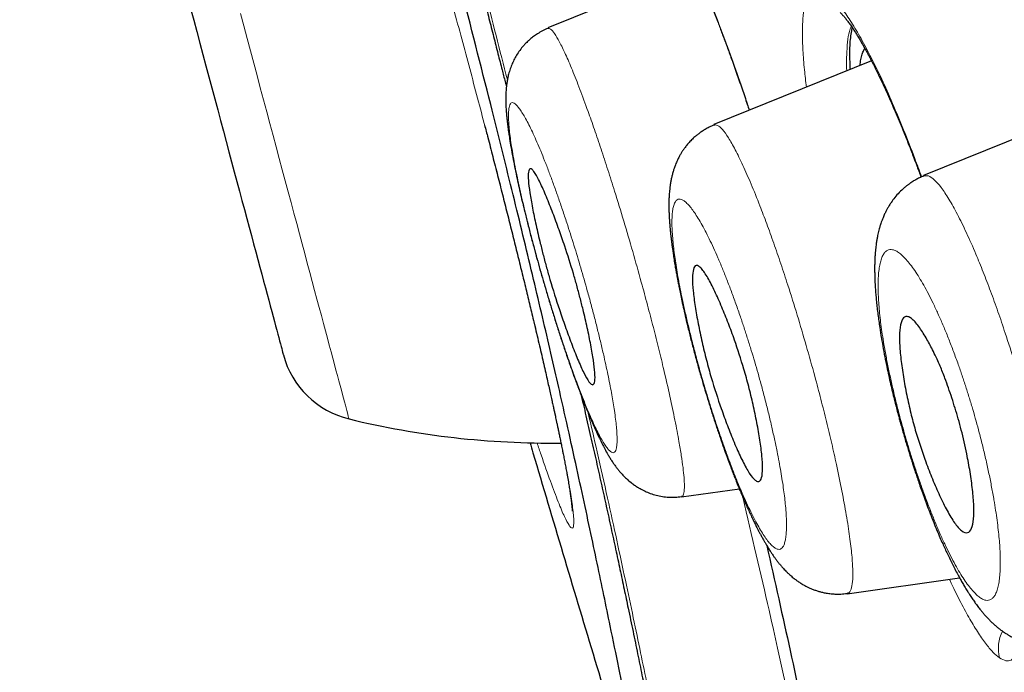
# Model space of a CAD drawing. Header units: millimetres. Extents: x 8 to 428, y 12 to 633.
# Tile 573 of 656: x 34.89 to 42.78, y 552.57 to 557.79. Entities that reach past the tile are written whole.
import ezdxf

# ---------------------------------------------------------------- set-up
doc = ezdxf.new("R2010")
doc.units = ezdxf.units.MM

msp = doc.modelspace()

# ---------------------------------------------------------------- linework, layer by layer
at = {"color": 7, "linetype": 'Continuous', "lineweight": 30}
for p, q in [((40.303, 558.208), (39.1193, 557.7297)), ((41.7129, 557.4658), (40.4493, 556.9553)), ((43.4841, 557.0942), (42.1301, 556.5471)), ((40.1912, 553.9714), (40.6543, 554.0365)), ((41.5194, 553.1961), (42.4196, 553.3227))]:
    msp.add_line(p, q, dxfattribs=at)
at = {"color": 7, "linetype": 'Continuous', "lineweight": 30, "flags": 128}
msp.add_lwpolyline([(36.2576, 557.8834), (36.2823, 557.791), (36.307, 557.6991), (36.3315, 557.6076), (36.3558, 557.5167), (36.38, 557.4264), (36.404, 557.3369), (36.4278, 557.2482), (36.4513, 557.1604), (36.4746, 557.0735), (36.4976, 556.9877), (36.5203, 556.9029), (36.5427, 556.8194), (36.5647, 556.7371), (36.5864, 556.6562), (36.6077, 556.5767), (36.6287, 556.4986), (36.6492, 556.4221), (36.6692, 556.3472), (36.6889, 556.2739), (36.708, 556.2025), (36.7267, 556.1328), (36.7449, 556.0649), (36.7625, 555.999), (36.7797, 555.9351), (36.7962, 555.8732), (36.8123, 555.8135), (36.8277, 555.7558), (36.8426, 555.7004), (36.8568, 555.6472), (36.8705, 555.5963), (36.8835, 555.5477), (36.8959, 555.5015), (36.9076, 555.4577), (36.9187, 555.4164), (36.9291, 555.3776), (36.9388, 555.3412), (36.9478, 555.3075), (36.9562, 555.2764), (36.9638, 555.2478), (36.9708, 555.2219), (36.977, 555.1987), (36.9825, 555.1781), (36.9873, 555.1603), (36.9913, 555.1452), (36.9947, 555.1328), (36.9972, 555.1231), (36.9991, 555.1162), (37.0002, 555.1121), (37.0006, 555.1107)], dxfattribs=at)
msp.add_lwpolyline([(36.2576, 557.8834), (36.2823, 557.791), (36.307, 557.6991), (36.3315, 557.6076), (36.3558, 557.5167), (36.38, 557.4264), (36.404, 557.3369), (36.4278, 557.2482), (36.4513, 557.1604), (36.4746, 557.0735), (36.4976, 556.9877), (36.5203, 556.9029), (36.5427, 556.8194), (36.5647, 556.7371), (36.5864, 556.6562), (36.6077, 556.5767), (36.6287, 556.4986), (36.6492, 556.4221), (36.6692, 556.3472), (36.6889, 556.2739), (36.708, 556.2025), (36.7267, 556.1328), (36.7449, 556.0649), (36.7625, 555.999), (36.7797, 555.9351), (36.7962, 555.8732), (36.8123, 555.8135), (36.8277, 555.7558), (36.8426, 555.7004), (36.8568, 555.6472), (36.8705, 555.5963), (36.8835, 555.5477), (36.8959, 555.5015), (36.9076, 555.4577), (36.9187, 555.4164), (36.9291, 555.3776), (36.9388, 555.3412), (36.9478, 555.3075), (36.9562, 555.2764), (36.9638, 555.2478), (36.9708, 555.2219), (36.977, 555.1987), (36.9825, 555.1781), (36.9873, 555.1603), (36.9913, 555.1452), (36.9947, 555.1328), (36.9972, 555.1231), (36.9991, 555.1162), (37.0002, 555.1121), (37.0006, 555.1107)], dxfattribs=at)
at = {"color": 8, "linetype": 'Continuous', "lineweight": 0, "flags": 128}
msp.add_lwpolyline([(37.5272, 554.5965), (37.5269, 554.5979), (37.5257, 554.602), (37.5239, 554.6089), (37.5213, 554.6185), (37.518, 554.6309), (37.514, 554.646), (37.5092, 554.6638), (37.5037, 554.6843), (37.4975, 554.7075), (37.4905, 554.7334), (37.4829, 554.762), (37.4745, 554.7931), (37.4655, 554.8269), (37.4557, 554.8633), (37.4453, 554.9022), (37.4342, 554.9437), (37.4224, 554.9876), (37.41, 555.034), (37.3969, 555.0829), (37.3831, 555.1342), (37.3688, 555.1878), (37.3538, 555.2437), (37.3382, 555.3019), (37.322, 555.3624), (37.3052, 555.425), (37.2878, 555.4898), (37.2699, 555.5567), (37.2514, 555.6257), (37.2324, 555.6966), (37.2129, 555.7695), (37.1928, 555.8443), (37.1723, 555.9209), (37.1513, 555.9994), (37.1298, 556.0795), (37.1079, 556.1613), (37.0855, 556.2447), (37.0628, 556.3297), (37.0396, 556.4161), (37.0161, 556.504), (36.9922, 556.5932), (36.9679, 556.6837), (36.9433, 556.7754), (36.9184, 556.8683), (36.8932, 556.9623), (36.8678, 557.0573), (36.8421, 557.1532), (36.8161, 557.2501), (36.79, 557.3477), (36.7636, 557.4461), (36.7371, 557.5451), (36.7104, 557.6447), (36.6835, 557.7449), (36.6566, 557.8455)], dxfattribs=at)
at = {"color": 7, "linetype": 'Continuous', "lineweight": 30}
for centre, radius, start, end in [((37.6972, 555.2974), 0.7212, 195.00156, 256.36814), ((39.1427, 561.2578), 6.8544, 256.36814, 270.69427)]:
    msp.add_arc(centre, radius, start, end, dxfattribs=at)
at = {"color": 8, "linetype": 'Continuous', "lineweight": 0}
msp.add_arc((43.0319, 552.7597), 0.3023, 153.03052, 194.82682, dxfattribs=at)
at = {"color": 7, "linetype": 'Continuous', "lineweight": 30}
for points, knots in [([(56.3084, 527.3384), (55.9941, 528.5668), (55.3684, 531.0114), (54.3974, 534.7811), (53.4234, 538.5622), (52.4446, 542.3549), (51.3648, 546.5405), (50.183, 551.1198), (48.9006, 556.0848), (47.4721, 561.6321), (45.8955, 567.7613), (44.1799, 574.4914), (42.4631, 581.2401), (40.7476, 588.0178), (39.3195, 593.6739), (38.1816, 598.1969), (37.3257, 601.5945), (36.4727, 604.9786), (35.6271, 608.3232), (34.8459, 611.3996), (34.1381, 614.1634), (33.5133, 616.5785), (32.9472, 618.7238), (32.4509, 620.5782), (32.0208, 622.1762), (31.5881, 623.7788), (31.1759, 625.3003), (30.7985, 626.6691), (30.5002, 627.7515), (30.2756, 628.5792), (30.1231, 629.1471), (30.0342, 629.4727), (29.9948, 629.5945), (29.9826, 629.6146), (29.9857, 629.6052), (29.9857, 629.605)], [0, 0, 0, 0, 0.028425, 0.05657, 0.08452, 0.112315, 0.140016, 0.176199, 0.212256, 0.248183, 0.296953, 0.345657, 0.394582, 0.443744, 0.49315, 0.518006, 0.543042, 0.568293, 0.593809, 0.619642, 0.641414, 0.663436, 0.685472, 0.707234, 0.728735, 0.750032, 0.781689, 0.813116, 0.844401, 0.875629, 0.90684, 0.937939, 0.968835, 0.999454, 1, 1, 1, 1]), ([(54.5761, 527.4603), (54.3206, 528.4477), (53.8101, 530.4211), (53.0168, 533.4619), (52.215, 536.5316), (51.406, 539.6262), (50.5923, 542.7349), (49.6218, 546.4474), (48.4925, 550.7662), (47.2059, 555.6873), (45.8649, 560.8321), (44.4675, 566.1972), (43.0203, 571.7862), (41.5753, 577.3784), (40.1347, 582.9755), (38.6996, 588.5719), (37.5102, 593.2244), (36.5673, 596.9299), (35.8639, 599.6964), (35.1673, 602.4405), (34.4806, 605.1489), (33.8086, 607.8004), (33.2122, 610.1526), (32.6923, 612.1956), (32.2467, 613.9432), (31.8285, 615.5689), (31.3997, 617.217), (30.9761, 618.8254), (30.5716, 620.3571), (30.1957, 621.7794), (29.8532, 623.0757), (29.5446, 624.2322), (29.2853, 625.1978), (29.073, 625.9938), (28.8919, 626.6849), (28.7556, 627.2131), (28.6704, 627.5424), (28.6329, 627.6688), (28.6214, 627.6916), (28.6242, 627.6814), (28.6243, 627.6812)], [0, 0, 0, 0, 0.023406, 0.046777, 0.070122, 0.093442, 0.116743, 0.140035, 0.176612, 0.213166, 0.24969, 0.291147, 0.332584, 0.37405, 0.415564, 0.457116, 0.498706, 0.519522, 0.540358, 0.561218, 0.582102, 0.603013, 0.623947, 0.639667, 0.655399, 0.671137, 0.686871, 0.707827, 0.728758, 0.749662, 0.77471, 0.79973, 0.824744, 0.849753, 0.874758, 0.906003, 0.93721, 0.968374, 0.999494, 1, 1, 1, 1]), ([(39.9654, 551.1104), (39.966, 551.1109), (39.9672, 551.1121), (39.9666, 551.152), (39.9514, 551.2636), (39.9153, 551.4694), (39.8518, 551.7993), (39.7559, 552.2769), (39.6384, 552.8489), (39.5177, 553.4297), (39.3975, 553.9946), (39.2684, 554.5829), (39.1306, 555.1867), (38.9897, 555.7843), (38.8339, 556.4269), (38.6451, 557.1852), (38.4202, 558.0653), (38.1622, 559.0559), (37.8532, 560.2291), (37.4952, 561.582), (37.0917, 563.1115), (36.6909, 564.6464), (36.2809, 566.2455), (35.8662, 567.9079), (35.4446, 569.633), (35.0854, 571.122), (34.7852, 572.3706), (34.5427, 573.38), (34.3021, 574.3701), (34.1222, 575.1023), (34.0253, 575.482), (34.0057, 575.5588)], [0, 0, 0, 0, 0.036008, 0.071918, 0.107731, 0.143588, 0.179714, 0.225009, 0.270194, 0.300402, 0.330607, 0.360717, 0.383305, 0.405928, 0.428536, 0.451086, 0.481159, 0.511339, 0.54142, 0.586316, 0.631339, 0.676486, 0.721639, 0.772149, 0.822635, 0.873136, 0.902976, 0.932893, 0.962735, 0.99246, 1, 1, 1, 1]), ([(36.8486, 564.6725), (36.8895, 564.5144), (36.9792, 564.1675), (37.119, 563.6312), (37.2515, 563.1248), (37.3687, 562.6787), (37.4705, 562.292), (37.5733, 561.9018), (37.6776, 561.5067), (37.7832, 561.1066), (37.8902, 560.7015), (37.9923, 560.3148), (38.0894, 559.9468), (38.1814, 559.5975), (38.2609, 559.2946), (38.3271, 559.0422), (38.379, 558.8436), (38.4287, 558.6529), (38.4765, 558.469), (38.5224, 558.292), (38.5664, 558.122), (38.608, 557.9603), (38.6475, 557.8069), (38.6847, 557.6617), (38.7197, 557.5247), (38.7504, 557.4041), (38.7728, 557.3158), (38.7843, 557.2706), (38.7877, 557.2573)], [0, 0, 0, 0, 0.06293, 0.138109, 0.213658, 0.264746, 0.316043, 0.367956, 0.420601, 0.473991, 0.528141, 0.583077, 0.629404, 0.676473, 0.724265, 0.752276, 0.779326, 0.805396, 0.830479, 0.855049, 0.878579, 0.901065, 0.922504, 0.942893, 0.962231, 0.980569, 0.994257, 1, 1, 1, 1]), ([(40.0808, 558.6351), (40.078, 558.6372), (40.0726, 558.6409), (40.0679, 558.6449), (40.0656, 558.6469), (40.0653, 558.6472), (40.0669, 558.6455), (40.0686, 558.6435), (40.0707, 558.641), (40.0748, 558.6359), (40.0825, 558.6258), (40.0951, 558.6079), (40.1101, 558.585), (40.1276, 558.5567), (40.1475, 558.5225), (40.1695, 558.4826), (40.1921, 558.44), (40.2151, 558.3946), (40.2391, 558.346), (40.2597, 558.3026), (40.2759, 558.2676), (40.2863, 558.2449), (40.2957, 558.2243), (40.3036, 558.2067), (40.3101, 558.1923), (40.3159, 558.1792), (40.3221, 558.165), (40.3299, 558.1472), (40.3394, 558.1254), (40.3507, 558.0991), (40.3683, 558.0578), (40.3923, 558.0004), (40.422, 557.9277), (40.4525, 557.8511), (40.4838, 557.7709), (40.5167, 557.6844), (40.5513, 557.5918), (40.5899, 557.4861), (40.6316, 557.3692), (40.6754, 557.2434), (40.7093, 557.1441), (40.7287, 557.086), (40.7339, 557.0703)], [0, 0, 0, 0, 0.0224198, 0.0420868, 0.0589738, 0.0730643, 0.0847032, 0.0956413, 0.1061198, 0.1161367, 0.1479848, 0.1797153, 0.2113401, 0.2443309, 0.2801421, 0.316927, 0.3533925, 0.3853755, 0.4194167, 0.4556839, 0.4705402, 0.4848482, 0.4971678, 0.507479, 0.5157816, 0.5220756, 0.5298864, 0.5396717, 0.5515962, 0.5656592, 0.5818593, 0.6166112, 0.6530113, 0.6875315, 0.7234142, 0.7606723, 0.7993357, 0.8393811, 0.888986, 0.9368108, 0.9828374, 1, 1, 1, 1]), ([(41.4618, 557.8523), (41.462, 557.8522), (41.4624, 557.8518), (41.4654, 557.8492), (41.4694, 557.8454), (41.4739, 557.8409), (41.479, 557.8355), (41.4878, 557.8259), (41.5011, 557.8103), (41.5195, 557.7868), (41.539, 557.7602), (41.5604, 557.7291), (41.5813, 557.6972), (41.6005, 557.6664), (41.6172, 557.6388), (41.6341, 557.6101), (41.6506, 557.5812), (41.6662, 557.5532), (41.6805, 557.527), (41.6944, 557.5011), (41.7102, 557.471), (41.7291, 557.4345), (41.7514, 557.39), (41.7762, 557.3395), (41.8035, 557.2821), (41.8336, 557.217), (41.8646, 557.1481), (41.896, 557.0759), (41.9267, 557.0037), (41.9566, 556.9315), (41.9846, 556.8625), (42.0098, 556.799), (42.0321, 556.7418), (42.05, 556.6954), (42.0643, 556.6577), (42.0765, 556.6255), (42.089, 556.5921), (42.1004, 556.5615), (42.1077, 556.5416), (42.1106, 556.5338)], [0, 0, 0, 0, 0.019848, 0.041361, 0.06227, 0.080613, 0.096498, 0.112751, 0.155853, 0.193532, 0.229823, 0.267843, 0.308208, 0.334487, 0.360568, 0.386309, 0.411454, 0.434261, 0.454397, 0.473066, 0.492726, 0.520589, 0.550454, 0.583152, 0.618842, 0.657521, 0.699187, 0.736501, 0.775861, 0.813442, 0.847282, 0.878703, 0.905987, 0.929121, 0.943997, 0.958337, 0.973517, 0.989549, 1, 1, 1, 1]), ([(39.1214, 557.7255), (39.1061, 557.7188), (39.0771, 557.7062), (39.0382, 557.6834), (39.0056, 557.6609), (38.9794, 557.6399), (38.9592, 557.6218), (38.9446, 557.6073), (38.9343, 557.5965), (38.9263, 557.5876), (38.9183, 557.5784), (38.9025, 557.5593), (38.8813, 557.5304), (38.8577, 557.4914), (38.8415, 557.4591), (38.8301, 557.4328), (38.8222, 557.4122), (38.8149, 557.3911), (38.8086, 557.3702), (38.8035, 557.3511), (38.7985, 557.3293), (38.7936, 557.3042), (38.7882, 557.2683), (38.7844, 557.2278), (38.7826, 557.1862), (38.7825, 557.1477), (38.7835, 557.1105), (38.7854, 557.0749), (38.788, 557.0409), (38.7909, 557.0092), (38.7944, 556.9777), (38.798, 556.9474), (38.802, 556.9173), (38.8069, 556.8827), (38.8143, 556.8338), (38.8248, 556.771), (38.8384, 556.6958), (38.8533, 556.6195), (38.869, 556.5436), (38.8852, 556.4691), (38.9015, 556.3964), (38.9179, 556.3261), (38.9362, 556.2501), (38.9573, 556.1651), (38.9824, 556.0674), (39.0078, 555.9718), (39.0328, 555.8801), (39.0571, 555.7935), (39.083, 555.7034), (39.1104, 555.6104), (39.1393, 555.5146), (39.1696, 555.4166), (39.201, 555.3175), (39.2324, 555.221), (39.2627, 555.1305), (39.2909, 555.0484), (39.3168, 554.9748), (39.3387, 554.9142), (39.3569, 554.8648), (39.3719, 554.8251), (39.3855, 554.7892), (39.3984, 554.756), (39.4114, 554.7229), (39.4267, 554.6846), (39.4451, 554.6394), (39.4663, 554.589), (39.4878, 554.5396), (39.51, 554.4903), (39.5321, 554.4434), (39.5544, 554.3982), (39.5768, 554.3551), (39.5972, 554.3185), (39.6154, 554.2878), (39.6311, 554.2626), (39.6475, 554.238), (39.6649, 554.2136), (39.6814, 554.1921), (39.6994, 554.1703), (39.7212, 554.1459), (39.7499, 554.1171), (39.7816, 554.0898), (39.8116, 554.0675), (39.8355, 554.0516), (39.8569, 554.0389), (39.8776, 554.0277), (39.9046, 554.0146), (39.9415, 553.9995), (39.9882, 553.9851), (40.0376, 553.975), (40.0884, 553.9696), (40.1398, 553.969), (40.1738, 553.9728), (40.1908, 553.9747)], [0, 0, 0, 0, 0.009745, 0.018502, 0.026163, 0.032649, 0.037902, 0.041883, 0.044571, 0.046669, 0.049115, 0.051914, 0.061823, 0.071035, 0.080358, 0.085156, 0.090097, 0.095311, 0.100811, 0.10591, 0.10994, 0.117616, 0.126709, 0.140745, 0.154228, 0.165767, 0.177687, 0.190261, 0.199496, 0.209456, 0.219578, 0.227865, 0.236005, 0.245788, 0.257196, 0.276189, 0.294832, 0.312913, 0.330135, 0.346509, 0.362052, 0.376777, 0.390695, 0.408939, 0.428256, 0.448596, 0.464532, 0.481058, 0.49818, 0.515903, 0.53423, 0.553164, 0.572705, 0.592471, 0.611056, 0.628336, 0.644312, 0.658988, 0.6691, 0.678487, 0.68715, 0.695085, 0.70295, 0.712092, 0.724566, 0.738895, 0.75403, 0.767943, 0.784081, 0.799083, 0.813634, 0.829771, 0.838999, 0.848217, 0.858213, 0.866691, 0.87536, 0.882415, 0.891091, 0.901277, 0.912788, 0.920171, 0.926645, 0.931996, 0.936489, 0.941266, 0.950177, 0.959816, 0.96967, 0.979688, 0.989817, 1, 1, 1, 1]), ([(41.5585, 557.7317), (41.5561, 557.7233), (41.5498, 557.7004), (41.5433, 557.652), (41.5383, 557.5893), (41.537, 557.5175), (41.5379, 557.4534), (41.5406, 557.4102), (41.5414, 557.3965)], [0, 0, 0, 0, 0.1167, 0.317797, 0.516429, 0.713369, 0.90941, 1, 1, 1, 1]), ([(41.622, 557.4291), (41.6228, 557.4368), (41.6253, 557.4632), (41.6326, 557.4995), (41.6444, 557.5363), (41.6537, 557.5575), (41.6597, 557.5641), (41.66, 557.5643)], [0, 0, 0, 0, 0.121136, 0.412222, 0.700871, 0.988307, 1, 1, 1, 1]), ([(38.6131, 556.9507), (38.6218, 556.9175), (38.6438, 556.8331), (38.6786, 556.6984), (38.7177, 556.5462), (38.7563, 556.3947), (38.7942, 556.2448), (38.8314, 556.0967), (38.8674, 555.9518), (38.9023, 555.8101), (38.9361, 555.6719), (38.9689, 555.5364), (38.9967, 555.4204), (39.0199, 555.3227), (39.0388, 555.2423), (39.0572, 555.1637), (39.0746, 555.0885), (39.0911, 555.0169), (39.1063, 554.9502), (39.1203, 554.8886), (39.1327, 554.8332), (39.1438, 554.7837), (39.1534, 554.7398), (39.1618, 554.7019), (39.1688, 554.6696), (39.1747, 554.6423), (39.18, 554.6178), (39.1852, 554.5938), (39.1907, 554.5679), (39.1968, 554.5392), (39.2035, 554.5076), (39.2106, 554.4734), (39.2183, 554.4365), (39.2263, 554.3971), (39.2345, 554.3566), (39.2428, 554.3151), (39.251, 554.2732), (39.2592, 554.2304), (39.2672, 554.1877), (39.2758, 554.141), (39.2842, 554.0933), (39.292, 554.0466), (39.2984, 554.0058), (39.3036, 553.9706), (39.3077, 553.9398), (39.311, 553.9126), (39.3134, 553.8897), (39.3146, 553.8741), (39.3151, 553.865), (39.3153, 553.8599), (39.3153, 553.8575), (39.3154, 553.8578), (39.3154, 553.8579)], [0, 0, 0, 0, 0.02002, 0.050795, 0.082387, 0.114219, 0.146284, 0.178586, 0.211127, 0.243251, 0.275608, 0.3082, 0.34103, 0.361788, 0.382643, 0.403593, 0.424357, 0.443931, 0.463293, 0.481216, 0.497699, 0.51274, 0.52634, 0.538496, 0.548635, 0.557488, 0.565117, 0.572939, 0.581548, 0.591539, 0.602538, 0.614836, 0.628447, 0.643374, 0.65962, 0.676151, 0.693859, 0.712716, 0.732714, 0.753032, 0.780891, 0.807583, 0.833113, 0.857486, 0.880707, 0.904168, 0.929664, 0.955281, 0.968887, 0.981758, 0.994762, 1, 1, 1, 1]), ([(40.4515, 556.9513), (40.4384, 556.9457), (40.4139, 556.9351), (40.3811, 556.917), (40.353, 556.8993), (40.3293, 556.8824), (40.3068, 556.8645), (40.2831, 556.8437), (40.2582, 556.8187), (40.235, 556.7921), (40.2157, 556.7672), (40.2005, 556.7453), (40.1874, 556.7245), (40.1746, 556.7023), (40.1618, 556.6775), (40.1509, 556.6537), (40.1427, 556.6338), (40.1368, 556.6182), (40.1319, 556.6042), (40.1276, 556.5912), (40.1234, 556.5773), (40.1181, 556.5587), (40.1119, 556.5338), (40.1059, 556.5048), (40.1011, 556.4764), (40.0975, 556.4496), (40.0948, 556.4252), (40.0929, 556.4028), (40.0915, 556.3818), (40.0906, 556.3623), (40.09, 556.3438), (40.0897, 556.3254), (40.0896, 556.3019), (40.0899, 556.2728), (40.0911, 556.2382), (40.0929, 556.2025), (40.0953, 556.1668), (40.0981, 556.133), (40.1009, 556.1031), (40.1038, 556.0751), (40.107, 556.0472), (40.1105, 556.0184), (40.1144, 555.9882), (40.119, 555.955), (40.1245, 555.9168), (40.1315, 555.872), (40.1387, 555.8284), (40.1452, 555.7905), (40.1501, 555.7634), (40.1538, 555.7433), (40.1566, 555.7281), (40.16, 555.7098), (40.1651, 555.6831), (40.1727, 555.6447), (40.1823, 555.5973), (40.1944, 555.5403), (40.2086, 555.4754), (40.2248, 555.4045), (40.2441, 555.3234), (40.2668, 555.2322), (40.2933, 555.1307), (40.3219, 555.0254), (40.3506, 554.9242), (40.3789, 554.8281), (40.4064, 554.7375), (40.4352, 554.6458), (40.4649, 554.554), (40.4944, 554.466), (40.5222, 554.3855), (40.5473, 554.315), (40.5695, 554.2543), (40.5887, 554.203), (40.6029, 554.1658), (40.6129, 554.1401), (40.6193, 554.1236), (40.625, 554.1093), (40.6299, 554.0967), (40.6351, 554.0838), (40.6419, 554.0669), (40.6511, 554.0442), (40.6631, 554.015), (40.6772, 553.9815), (40.6934, 553.9435), (40.711, 553.9034), (40.7295, 553.8624), (40.7478, 553.8227), (40.7656, 553.7854), (40.7822, 553.7516), (40.7965, 553.7231), (40.8087, 553.6994), (40.8203, 553.6776), (40.8329, 553.6542), (40.8464, 553.6299), (40.8597, 553.6066), (40.8736, 553.5831), (40.8888, 553.5582), (40.9046, 553.5335), (40.919, 553.5119), (40.932, 553.4931), (40.9449, 553.4753), (40.9588, 553.4567), (40.9744, 553.4369), (40.9907, 553.4173), (41.006, 553.4001), (41.0199, 553.3852), (41.0334, 553.3715), (41.0501, 553.3553), (41.0727, 553.335), (41.0959, 553.3161), (41.1188, 553.2992), (41.1422, 553.2834), (41.1653, 553.2694), (41.1876, 553.2572), (41.2091, 553.2465), (41.2326, 553.236), (41.2582, 553.226), (41.2852, 553.2171), (41.313, 553.2094), (41.3444, 553.2025), (41.3803, 553.1969), (41.4221, 553.1936), (41.4687, 553.1934), (41.5014, 553.1971), (41.5187, 553.199)], [0, 0, 0, 0, 0.008629, 0.016154, 0.0225, 0.028433, 0.033759, 0.040363, 0.048257, 0.055993, 0.062661, 0.068248, 0.073102, 0.078903, 0.08585, 0.092532, 0.09723, 0.101256, 0.104946, 0.108331, 0.111639, 0.116211, 0.123974, 0.132388, 0.140682, 0.148442, 0.155526, 0.162228, 0.168291, 0.17407, 0.179486, 0.184547, 0.190119, 0.200089, 0.209851, 0.219697, 0.23024, 0.239371, 0.246963, 0.254085, 0.261219, 0.268504, 0.275967, 0.283885, 0.293076, 0.303589, 0.315385, 0.322982, 0.328972, 0.33336, 0.336207, 0.338896, 0.345406, 0.353544, 0.36366, 0.375516, 0.389078, 0.403438, 0.418206, 0.437166, 0.456683, 0.476774, 0.497451, 0.514423, 0.531778, 0.549521, 0.567651, 0.585711, 0.602143, 0.616819, 0.629742, 0.640912, 0.650331, 0.654557, 0.658304, 0.661571, 0.664359, 0.666992, 0.670545, 0.676025, 0.682909, 0.691204, 0.700253, 0.711009, 0.721745, 0.732463, 0.743155, 0.753142, 0.761963, 0.768579, 0.774779, 0.782095, 0.790503, 0.798267, 0.805246, 0.814269, 0.823577, 0.831273, 0.837436, 0.8439, 0.850688, 0.858031, 0.865847, 0.872438, 0.877645, 0.882522, 0.888084, 0.896226, 0.905223, 0.910851, 0.917163, 0.92467, 0.929572, 0.934528, 0.940193, 0.946293, 0.95222, 0.958068, 0.964119, 0.971979, 0.980216, 0.989527, 1, 1, 1, 1]), ([(39.325, 555.7609), (39.334, 555.7295), (39.3522, 555.6657), (39.3779, 555.5689), (39.4069, 555.4538), (39.4372, 555.3227), (39.4659, 555.1835), (39.4871, 555.06), (39.4984, 554.9605), (39.4982, 554.8919), (39.4859, 554.8672), (39.4679, 554.8733), (39.4447, 554.8986), (39.4099, 554.9592), (39.3614, 555.0674), (39.3102, 555.1965), (39.2603, 555.3333), (39.2019, 555.5026), (39.1507, 555.6632), (39.1097, 555.8087), (39.0837, 555.906), (39.0545, 556.0217), (39.0239, 556.1528), (38.995, 556.2918), (38.9738, 556.4142), (38.9624, 556.5126), (38.9626, 556.5797), (38.9746, 556.604), (38.9933, 556.5969), (39.0178, 556.5672), (39.0554, 556.4988), (39.1063, 556.3836), (39.1582, 556.2528), (39.2079, 556.1181), (39.2644, 555.957), (39.302, 555.8355), (39.325, 555.7609)], [0, 0, 0, 0, 0.017293, 0.035238, 0.053796, 0.082771, 0.11331, 0.145348, 0.17887, 0.214054, 0.250674, 0.271941, 0.292386, 0.331174, 0.367, 0.399665, 0.429577, 0.456379, 0.501051, 0.518526, 0.536633, 0.555241, 0.58448, 0.614925, 0.646936, 0.680262, 0.715038, 0.751284, 0.773243, 0.794543, 0.834118, 0.870451, 0.903328, 0.932676, 0.958689, 1, 1, 1, 1]), ([(42.132, 556.5433), (42.1204, 556.5383), (42.0988, 556.5291), (42.07, 556.514), (42.0473, 556.5006), (42.0305, 556.4898), (42.0188, 556.4817), (42.0099, 556.4753), (42.0021, 556.4695), (41.9942, 556.4634), (41.9862, 556.457), (41.9655, 556.4398), (41.9356, 556.4117), (41.9001, 556.3714), (41.8744, 556.3368), (41.8557, 556.308), (41.8424, 556.2855), (41.83, 556.2626), (41.8174, 556.2368), (41.8058, 556.2103), (41.7961, 556.1852), (41.7888, 556.1645), (41.7834, 556.1479), (41.7791, 556.1334), (41.7745, 556.1172), (41.7696, 556.0986), (41.7646, 556.077), (41.7597, 556.0534), (41.7549, 556.0272), (41.751, 556.0016), (41.7479, 555.9772), (41.7454, 555.9547), (41.7434, 555.9327), (41.742, 555.9136), (41.741, 555.8981), (41.7402, 555.8834), (41.7393, 555.8628), (41.7386, 555.8369), (41.7382, 555.8062), (41.7384, 555.7755), (41.739, 555.7453), (41.7399, 555.7168), (41.7411, 555.69), (41.7427, 555.661), (41.745, 555.6259), (41.7483, 555.5836), (41.7527, 555.5363), (41.7581, 555.4859), (41.7644, 555.434), (41.7713, 555.3821), (41.7805, 555.3187), (41.7923, 555.2443), (41.8073, 555.1592), (41.8228, 555.0779), (41.8386, 555.0007), (41.8542, 554.9285), (41.8694, 554.8619), (41.8838, 554.8014), (41.8949, 554.7562), (41.9026, 554.7257), (41.9068, 554.709), (41.9108, 554.6935), (41.9157, 554.6746), (41.9219, 554.6507), (41.9298, 554.6214), (41.9388, 554.5877), (41.9497, 554.5482), (41.962, 554.5042), (41.9759, 554.456), (41.9899, 554.4084), (42.0031, 554.3645), (42.0139, 554.329), (42.0224, 554.3018), (42.0296, 554.2789), (42.0367, 554.2564), (42.0452, 554.23), (42.0553, 554.1989), (42.0673, 554.1623), (42.0814, 554.1202), (42.0978, 554.0724), (42.1164, 554.0192), (42.1374, 553.9609), (42.1598, 553.9003), (42.1847, 553.835), (42.2106, 553.7695), (42.2369, 553.7055), (42.2609, 553.649), (42.2827, 553.5995), (42.3024, 553.5559), (42.322, 553.5138), (42.3422, 553.4717), (42.3641, 553.4276), (42.3868, 553.3832), (42.4079, 553.3438), (42.4271, 553.3089), (42.445, 553.2775), (42.4646, 553.2443), (42.4825, 553.2152), (42.4975, 553.1917), (42.5088, 553.1744), (42.5193, 553.1586), (42.5297, 553.1435), (42.5427, 553.1249), (42.5603, 553.1007), (42.5801, 553.0748), (42.5993, 553.0511), (42.6178, 553.0294), (42.637, 553.008), (42.6569, 552.987), (42.676, 552.9683), (42.6932, 552.9523), (42.71, 552.9375), (42.7286, 552.9221), (42.7512, 552.9046), (42.7764, 552.8869), (42.8007, 552.8714), (42.8206, 552.8598), (42.8383, 552.8501), (42.8557, 552.8414), (42.8797, 552.8302), (42.9103, 552.8177), (42.9488, 552.8049), (42.9805, 552.7968), (43.0051, 552.7917), (43.0233, 552.7885), (43.0456, 552.7854), (43.0737, 552.7827), (43.1078, 552.7814), (43.1475, 552.7823), (43.1753, 552.7856), (43.1901, 552.7873)], [0, 0, 0, 0, 0.008056, 0.014903, 0.020485, 0.024545, 0.027425, 0.029473, 0.03155, 0.033692, 0.035899, 0.038173, 0.051095, 0.0626, 0.07392, 0.080364, 0.086387, 0.092354, 0.099236, 0.107462, 0.114378, 0.119976, 0.124224, 0.128102, 0.132008, 0.137663, 0.143666, 0.150105, 0.157414, 0.165785, 0.171434, 0.177909, 0.18451, 0.189606, 0.193348, 0.197283, 0.201729, 0.210148, 0.21827, 0.22628, 0.234384, 0.24184, 0.248094, 0.254701, 0.2637, 0.274147, 0.285355, 0.297204, 0.30902, 0.320484, 0.331599, 0.350228, 0.367835, 0.384442, 0.399891, 0.414101, 0.427029, 0.43868, 0.449061, 0.452995, 0.456157, 0.458577, 0.461859, 0.466955, 0.472229, 0.47862, 0.486127, 0.494749, 0.503661, 0.513614, 0.521995, 0.528807, 0.53405, 0.537731, 0.542055, 0.547077, 0.553127, 0.56022, 0.5685, 0.57797, 0.588629, 0.600482, 0.613453, 0.626179, 0.64168, 0.655911, 0.668871, 0.680558, 0.690966, 0.700564, 0.711803, 0.723052, 0.735167, 0.747629, 0.756062, 0.765218, 0.775331, 0.786118, 0.792386, 0.797917, 0.803, 0.807955, 0.813026, 0.821855, 0.83254, 0.840527, 0.84773, 0.85598, 0.864209, 0.871571, 0.877479, 0.882971, 0.889062, 0.896082, 0.904708, 0.911513, 0.917076, 0.921465, 0.92584, 0.930594, 0.939658, 0.948339, 0.957312, 0.960931, 0.964528, 0.969159, 0.975063, 0.982206, 0.99054, 1, 1, 1, 1]), ([(40.6915, 554.9961), (40.7044, 554.9497), (40.7312, 554.8539), (40.7658, 554.7086), (40.7964, 554.5624), (40.821, 554.4216), (40.8372, 554.2951), (40.8424, 554.1919), (40.8351, 554.1196), (40.8157, 554.0926), (40.7918, 554.0968), (40.7637, 554.1191), (40.7237, 554.1753), (40.6699, 554.278), (40.6143, 554.4029), (40.5605, 554.538), (40.4973, 554.7099), (40.4385, 554.8896), (40.3893, 555.0706), (40.3541, 555.2164), (40.3232, 555.3624), (40.2985, 555.5031), (40.2821, 555.6287), (40.2766, 555.7311), (40.2839, 555.8023), (40.3029, 555.8289), (40.3274, 555.8239), (40.3567, 555.7976), (40.3995, 555.7348), (40.4552, 555.626), (40.5115, 555.4999), (40.565, 555.3669), (40.6267, 555.2024), (40.6666, 555.0752), (40.6915, 554.9961)], [0, 0, 0, 0, 0.025471, 0.052589, 0.081247, 0.11169, 0.143804, 0.17763, 0.21332, 0.250659, 0.271349, 0.291289, 0.329309, 0.364656, 0.397167, 0.427232, 0.454492, 0.501066, 0.526721, 0.553832, 0.582704, 0.613017, 0.645139, 0.678797, 0.714174, 0.75126, 0.772472, 0.793118, 0.831701, 0.867443, 0.900083, 0.929653, 0.956257, 1, 1, 1, 1]), ([(42.4085, 554.5975), (42.4167, 554.5676), (42.4337, 554.5063), (42.4563, 554.4125), (42.4808, 554.299), (42.5047, 554.1674), (42.5245, 554.0249), (42.5348, 553.8954), (42.5331, 553.7884), (42.5177, 553.7122), (42.4845, 553.6767), (42.4364, 553.6931), (42.3806, 553.7569), (42.321, 553.8551), (42.2605, 553.9765), (42.2027, 554.1102), (42.1351, 554.2836), (42.0742, 554.4653), (42.0263, 554.6475), (41.9941, 554.7917), (41.9671, 554.9378), (41.9472, 555.0802), (41.9365, 555.2089), (41.9379, 555.3152), (41.9533, 555.3905), (41.9803, 555.42), (42.0122, 555.4164), (42.0479, 555.3919), (42.0961, 555.3351), (42.1536, 555.2427), (42.2014, 555.1535), (42.237, 555.079), (42.2682, 555.0084), (42.3081, 554.9075), (42.3581, 554.7666), (42.3917, 554.6538), (42.4085, 554.5975)], [0, 0, 0, 0, 0.016355, 0.033507, 0.051458, 0.079792, 0.110126, 0.142304, 0.17642, 0.212599, 0.250642, 0.290471, 0.327967, 0.362973, 0.395371, 0.425519, 0.45308, 0.500941, 0.52586, 0.55243, 0.580953, 0.611134, 0.643338, 0.677287, 0.713205, 0.751051, 0.772811, 0.793483, 0.830557, 0.862711, 0.889576, 0.904753, 0.917561, 0.938088, 0.969045, 1, 1, 1, 1]), ([(39.3882, 554.7826), (39.4025, 554.7205), (39.4317, 554.594), (39.4734, 554.411), (39.5137, 554.2325), (39.552, 554.0613), (39.5896, 553.891), (39.6267, 553.7215), (39.6632, 553.5528), (39.6981, 553.3897), (39.7316, 553.2321), (39.7665, 553.0659), (39.8026, 552.8929), (39.8394, 552.7146), (39.8745, 552.5438), (39.9081, 552.3799), (39.9402, 552.2232), (39.9707, 552.0735), (39.9999, 551.9303), (40.0278, 551.7925), (40.0546, 551.6595), (40.0802, 551.5318), (40.1044, 551.4098), (40.1271, 551.2947), (40.1481, 551.187), (40.1649, 551.0994), (40.1782, 551.0294), (40.1883, 550.9751), (40.1973, 550.9262), (40.2053, 550.8823), (40.2123, 550.843), (40.2184, 550.8082), (40.2237, 550.7777), (40.2282, 550.7509), (40.2321, 550.7272), (40.2354, 550.7063), (40.2384, 550.6874), (40.2409, 550.6703), (40.2432, 550.6537), (40.2453, 550.6383), (40.2469, 550.6246), (40.2478, 550.6161), (40.2482, 550.6117), (40.2485, 550.6085), (40.2489, 550.6038), (40.2494, 550.5977), (40.2502, 550.5902), (40.2512, 550.5815), (40.2526, 550.5717), (40.2544, 550.5602), (40.257, 550.5471), (40.2606, 550.5326), (40.2652, 550.5174), (40.2709, 550.5019), (40.278, 550.4864), (40.2847, 550.474), (40.2892, 550.4674), (40.2906, 550.4654)], [0, 0, 0, 0, 0.020204, 0.041161, 0.061908, 0.082467, 0.102845, 0.12521, 0.147597, 0.170003, 0.192419, 0.214837, 0.24335, 0.271817, 0.300201, 0.328513, 0.356801, 0.38459, 0.412591, 0.440865, 0.469424, 0.498808, 0.528516, 0.558565, 0.588927, 0.619563, 0.639515, 0.658805, 0.677414, 0.695343, 0.71259, 0.729155, 0.744633, 0.759465, 0.773651, 0.78719, 0.800601, 0.814427, 0.828674, 0.845839, 0.863592, 0.881935, 0.885471, 0.88947, 0.89406, 0.899243, 0.90502, 0.911392, 0.918362, 0.92593, 0.935311, 0.945475, 0.956423, 0.968153, 0.980666, 0.99396, 1, 1, 1, 1]), ([(38.9772, 554.4061), (38.9851, 554.3793), (39.1518, 553.815), (39.4811, 552.7164), (39.8042, 551.6451), (39.9654, 551.1103)], [0, 0, 0, 0, 0.024368, 0.51301, 1, 1, 1, 1]), ([(40.8734, 553.5836), (40.9381, 553.2965), (41.0726, 552.6995), (41.2374, 551.9199), (41.3658, 551.2938), (41.4302, 550.9666), (41.4536, 550.8476)], [0, 0, 0, 0, 0.264462, 0.549894, 0.836301, 1, 1, 1, 1])]:
    msp.add_open_spline(points, degree=3, knots=knots, dxfattribs=at)
at = {"color": 8, "linetype": 'Continuous', "lineweight": 0}
for points, knots in [([(49.7034, 544.7054), (49.5462, 545.3042), (49.232, 546.5014), (48.7593, 548.3006), (48.2862, 550.101), (47.8126, 551.9029), (47.339, 553.7059), (46.8654, 555.51), (46.392, 557.315), (45.829, 559.4649), (45.177, 561.9598), (44.4375, 564.7998), (43.7012, 567.6405), (43.0173, 570.2925), (42.3848, 572.7556), (41.8028, 575.0296), (41.2227, 577.3036), (40.6443, 579.5774), (40.1088, 581.6884), (39.6157, 583.6365), (39.1646, 585.4218), (38.7143, 587.2063), (38.2648, 588.9902), (37.966, 590.1779), (37.8165, 590.7719)], [0, 0, 0, 0, 0.039233, 0.07844, 0.117632, 0.156818, 0.196002, 0.235189, 0.274381, 0.313579, 0.375186, 0.436799, 0.498406, 0.560008, 0.60929, 0.658568, 0.70784, 0.757106, 0.806366, 0.845071, 0.88378, 0.922499, 0.961236, 1, 1, 1, 1]), ([(36.8872, 564.6108), (37.0026, 564.166), (37.2547, 563.1937), (37.6498, 561.6959), (38.0211, 560.2917), (38.3432, 559.0675), (38.5897, 558.1224), (38.7353, 557.5497), (38.7955, 557.3128)], [0, 0, 0, 0, 0.1799626, 0.3933994, 0.6072386, 0.7513763, 0.8971243, 1, 1, 1, 1]), ([(36.5997, 562.9517), (36.5861, 563.0116), (36.5527, 563.158), (36.5155, 563.3415), (36.4865, 563.5059), (36.472, 563.6233), (36.4715, 563.6951), (36.4847, 563.7205), (36.5118, 563.6994), (36.5524, 563.6313), (36.6065, 563.5159), (36.674, 563.3526), (36.7539, 563.1441), (36.845, 562.8933), (36.9463, 562.6029), (37.0568, 562.2755), (37.1756, 561.914), (37.3015, 561.5209), (37.4334, 561.0995), (37.5698, 560.6541), (37.7089, 560.1903), (37.8492, 559.7135), (37.9895, 559.2279), (38.1285, 558.7377), (38.2652, 558.2472), (38.3983, 557.7605), (38.5265, 557.2823), (38.6484, 556.8182), (38.7627, 556.373), (38.8687, 555.951), (38.9655, 555.5555), (39.0525, 555.1898), (39.1289, 554.8572), (39.194, 554.561), (39.2471, 554.3049), (39.2872, 554.0931), (39.3142, 553.9278), (39.328, 553.8094), (39.3289, 553.7381), (39.3168, 553.7139), (39.2921, 553.7369), (39.2546, 553.8075), (39.2048, 553.9248), (39.1418, 554.0928), (39.0845, 554.2542), (39.045, 554.3725), (39.0342, 554.4046)], [0, 0, 0, 0, 0.016039, 0.039191, 0.062367, 0.085573, 0.108802, 0.132036, 0.155255, 0.178447, 0.201607, 0.224746, 0.247886, 0.271045, 0.294231, 0.317448, 0.340697, 0.363987, 0.387337, 0.410709, 0.433988, 0.457209, 0.480397, 0.503571, 0.526748, 0.549949, 0.573201, 0.596483, 0.619707, 0.642899, 0.666079, 0.689266, 0.712478, 0.735742, 0.759092, 0.782495, 0.805821, 0.829094, 0.85233, 0.875536, 0.898714, 0.921871, 0.945021, 0.968181, 0.991364, 1, 1, 1, 1]), ([(39.9627, 558.8019), (39.9771, 558.7899), (40.0057, 558.7659), (40.0584, 558.6946), (40.1172, 558.5992), (40.1823, 558.4782), (40.2526, 558.3337), (40.3275, 558.1667), (40.4062, 557.9787), (40.4881, 557.7706), (40.5723, 557.5442), (40.6553, 557.3111), (40.71, 557.1486), (40.7361, 557.0711)], [0, 0, 0, 0, 0.091685, 0.183549, 0.27554, 0.367558, 0.459484, 0.55122, 0.642715, 0.734002, 0.825293, 0.916734, 1, 1, 1, 1]), ([(41.1919, 557.2553), (41.1862, 557.3019), (41.1731, 557.4085), (41.1626, 557.5524), (41.1584, 557.69), (41.1625, 557.8061), (41.1745, 557.9007), (41.1944, 557.9728), (41.222, 558.0212), (41.2568, 558.0472), (41.2863, 558.0434), (41.301, 558.0415)], [0, 0, 0, 0, 0.088304, 0.20203, 0.315868, 0.42983, 0.543876, 0.657948, 0.771994, 0.885996, 1, 1, 1, 1]), ([(41.301, 558.0415), (41.3181, 558.0342), (41.3522, 558.0195), (41.4127, 557.9629), (41.4791, 557.8825), (41.5514, 557.7767), (41.6286, 557.6474), (41.7098, 557.4955), (41.7944, 557.322), (41.8816, 557.1281), (41.9705, 556.9144), (42.0485, 556.7163), (42.0964, 556.5851), (42.1145, 556.5355)], [0, 0, 0, 0, 0.094205, 0.188629, 0.283211, 0.377843, 0.472398, 0.566768, 0.660891, 0.754785, 0.848683, 0.942759, 1, 1, 1, 1]), ([(39.1214, 557.7243), (39.1279, 557.7248), (39.1413, 557.7258), (39.1725, 557.6887), (39.2127, 557.6207), (39.2608, 557.5211), (39.3155, 557.3938), (39.376, 557.2406), (39.4359, 557.0789), (39.4931, 556.9168), (39.5462, 556.7602), (39.6005, 556.5943), (39.6614, 556.4019), (39.7284, 556.1824), (39.8002, 555.9375), (39.8638, 555.7116), (39.9188, 555.5085), (39.9658, 555.3291), (40.0096, 555.155), (40.0545, 554.9692), (40.0985, 554.7763), (40.1393, 554.5839), (40.1693, 554.4267), (40.1902, 554.3017), (40.2038, 554.2043), (40.212, 554.1237), (40.2152, 554.0525), (40.2107, 554.0008), (40.2021, 553.9745), (40.1924, 553.9773), (40.1904, 553.9778)], [0, 0, 0, 0, 0.038322, 0.079547, 0.120505, 0.161595, 0.202881, 0.244276, 0.285691, 0.316741, 0.347774, 0.378811, 0.409858, 0.451263, 0.492667, 0.534024, 0.565005, 0.595958, 0.626908, 0.657875, 0.699194, 0.740545, 0.781902, 0.812927, 0.843969, 0.875038, 0.906112, 0.94754, 0.988945, 1, 1, 1, 1]), ([(41.5502, 557.7437), (41.5451, 557.7299), (41.5325, 557.6954), (41.5202, 557.6178), (41.5136, 557.5122), (41.512, 557.4337), (41.5147, 557.3862), (41.5147, 557.3857)], [0, 0, 0, 0, 0.182059, 0.454165, 0.725966, 0.997217, 1, 1, 1, 1]), ([(39.0479, 555.8352), (39.0565, 555.8047), (39.0736, 555.7437), (39.1003, 555.6521), (39.1276, 555.5608), (39.1555, 555.4698), (39.1839, 555.3791), (39.2145, 555.2842), (39.247, 555.1861), (39.2811, 555.086), (39.315, 554.9896), (39.3484, 554.8978), (39.381, 554.8115), (39.4126, 554.7312), (39.4432, 554.6571), (39.4725, 554.5896), (39.5004, 554.5291), (39.5268, 554.4759), (39.5515, 554.4302), (39.5743, 554.3922), (39.595, 554.3627), (39.6134, 554.3416), (39.6297, 554.329), (39.6436, 554.3247), (39.6551, 554.3292), (39.664, 554.3424), (39.6703, 554.3644), (39.674, 554.395), (39.6751, 554.4335), (39.6737, 554.4796), (39.6697, 554.5331), (39.6631, 554.594), (39.6544, 554.6581), (39.6442, 554.7237), (39.6329, 554.7895), (39.6199, 554.8594), (39.6051, 554.9334), (39.5886, 555.0116), (39.5694, 555.0984), (39.5473, 555.1939), (39.522, 555.2981), (39.495, 555.4049), (39.4664, 555.5135), (39.4381, 555.6173), (39.4106, 555.7152), (39.384, 555.807), (39.3568, 555.8981), (39.3291, 555.9887), (39.3007, 556.0788), (39.2701, 556.1735), (39.2374, 556.2718), (39.2031, 556.3718), (39.1691, 556.4675), (39.1354, 556.5587), (39.1025, 556.6448), (39.0704, 556.7251), (39.0396, 556.7988), (39.0099, 556.8658), (38.9814, 556.9263), (38.9546, 556.9794), (38.9294, 557.025), (38.9063, 557.0627), (38.8852, 557.0925), (38.8662, 557.1142), (38.8496, 557.1274), (38.8354, 557.1317), (38.8239, 557.127), (38.815, 557.1137), (38.8087, 557.0919), (38.8051, 557.0615), (38.8041, 557.0231), (38.8057, 556.977), (38.81, 556.9237), (38.817, 556.8631), (38.8266, 556.7953), (38.8388, 556.7209), (38.8534, 556.6403), (38.8706, 556.554), (38.8901, 556.462), (38.912, 556.3648), (38.9359, 556.2635), (38.9616, 556.1594), (38.9888, 556.0532), (39.0175, 555.9451), (39.0377, 555.8719), (39.0479, 555.8352)], [0, 0, 0, 0, 0.01039, 0.020739, 0.031096, 0.04151, 0.052027, 0.062695, 0.075162, 0.087645, 0.100237, 0.112758, 0.125181, 0.13756, 0.150061, 0.162621, 0.175079, 0.187577, 0.200254, 0.212764, 0.225183, 0.237586, 0.250049, 0.262577, 0.275007, 0.287417, 0.299886, 0.312492, 0.32513, 0.337623, 0.350046, 0.362474, 0.374981, 0.385365, 0.395697, 0.406025, 0.416397, 0.426859, 0.437457, 0.449977, 0.462499, 0.475094, 0.487618, 0.50008, 0.510517, 0.520882, 0.531223, 0.541588, 0.552024, 0.562578, 0.575192, 0.587675, 0.600101, 0.612547, 0.625088, 0.637495, 0.649866, 0.662281, 0.674821, 0.687563, 0.700026, 0.712508, 0.725099, 0.737617, 0.750035, 0.762412, 0.774912, 0.787472, 0.799928, 0.812415, 0.825108, 0.837626, 0.850045, 0.86244, 0.874887, 0.887414, 0.899842, 0.912251, 0.924722, 0.937335, 0.950033, 0.962573, 0.975029, 0.987478, 1, 1, 1, 1]), ([(40.4513, 556.9503), (40.4604, 556.9516), (40.479, 556.9541), (40.5179, 556.9193), (40.5655, 556.854), (40.6205, 556.757), (40.6817, 556.6321), (40.7481, 556.4813), (40.8128, 556.3215), (40.8737, 556.161), (40.9298, 556.0057), (40.9866, 555.8407), (41.0496, 555.649), (41.1182, 555.4298), (41.1907, 555.1847), (41.254, 554.9583), (41.3081, 554.7544), (41.3535, 554.5742), (41.3952, 554.3992), (41.4371, 554.2123), (41.4772, 554.0181), (41.5128, 553.8239), (41.5397, 553.6506), (41.5573, 553.5014), (41.5647, 553.3802), (41.5625, 553.2884), (41.5502, 553.229), (41.5353, 553.2004), (41.5218, 553.2021), (41.5185, 553.2026)], [0, 0, 0, 0, 0.039128, 0.0802, 0.121003, 0.161938, 0.203075, 0.244324, 0.28559, 0.316522, 0.347433, 0.37835, 0.409296, 0.45059, 0.491899, 0.533164, 0.564072, 0.594943, 0.625803, 0.656669, 0.697846, 0.739054, 0.780272, 0.821499, 0.862775, 0.904051, 0.945321, 0.986564, 1, 1, 1, 1]), ([(42.1319, 556.5426), (42.1438, 556.5448), (42.168, 556.5491), (42.2152, 556.5171), (42.2705, 556.455), (42.3329, 556.3612), (42.401, 556.2393), (42.4736, 556.0913), (42.5432, 555.9337), (42.6081, 555.775), (42.6672, 555.621), (42.7264, 555.4571), (42.7915, 555.266), (42.8615, 555.0468), (42.9345, 554.8012), (42.9973, 554.5739), (43.05, 554.3689), (43.0935, 554.1875), (43.1326, 554.0113), (43.1709, 553.8229), (43.2063, 553.627), (43.2359, 553.4309), (43.2561, 553.2554), (43.2663, 553.1037), (43.266, 552.9797), (43.2557, 552.8849), (43.2353, 552.8221), (43.2132, 552.7906), (43.1951, 552.791), (43.19, 552.7912)], [0, 0, 0, 0, 0.03961, 0.080504, 0.12113, 0.16189, 0.202866, 0.243958, 0.285066, 0.315874, 0.346652, 0.37744, 0.408283, 0.449473, 0.490699, 0.531886, 0.562729, 0.593522, 0.624288, 0.655044, 0.696057, 0.737099, 0.77816, 0.819245, 0.860395, 0.901516, 0.942601, 0.98365, 1, 1, 1, 1]), ([(40.3223, 555.0427), (40.3308, 555.012), (40.3478, 554.9508), (40.3745, 554.859), (40.402, 554.7675), (40.4305, 554.6764), (40.4598, 554.5857), (40.4915, 554.4909), (40.5255, 554.3931), (40.5615, 554.2934), (40.5976, 554.1976), (40.6335, 554.1066), (40.6688, 554.0213), (40.7034, 553.9421), (40.7373, 553.8692), (40.7701, 553.803), (40.8018, 553.7439), (40.8321, 553.6923), (40.8608, 553.6481), (40.8879, 553.6118), (40.9128, 553.5839), (40.9357, 553.5644), (40.9565, 553.5533), (40.975, 553.5506), (40.9911, 553.5566), (41.0045, 553.5713), (41.0154, 553.5947), (41.0237, 553.6266), (41.0294, 553.6664), (41.0323, 553.7138), (41.0325, 553.7685), (41.0299, 553.8306), (41.0248, 553.8958), (41.0179, 553.9623), (41.0094, 554.029), (40.999, 554.0998), (40.9868, 554.1747), (40.9725, 554.2536), (40.9555, 554.3413), (40.9354, 554.4376), (40.912, 554.5425), (40.8864, 554.6501), (40.859, 554.7594), (40.8313, 554.8636), (40.8041, 554.962), (40.7775, 555.054), (40.7501, 555.1453), (40.7218, 555.236), (40.6926, 555.3261), (40.6609, 555.4207), (40.6267, 555.5187), (40.5905, 555.6182), (40.5543, 555.7132), (40.5181, 555.8036), (40.4824, 555.8887), (40.4473, 555.9679), (40.4132, 556.0403), (40.3799, 556.106), (40.3476, 556.1651), (40.3168, 556.2167), (40.2875, 556.2607), (40.2601, 556.2967), (40.2345, 556.3249), (40.211, 556.345), (40.1898, 556.3566), (40.1711, 556.3593), (40.1549, 556.3531), (40.1413, 556.3383), (40.1304, 556.3151), (40.1222, 556.2833), (40.1167, 556.2437), (40.114, 556.1964), (40.1141, 556.1418), (40.1171, 556.0801), (40.1225, 556.015), (40.13, 555.9484), (40.1389, 555.8816), (40.1497, 555.8109), (40.1623, 555.7363), (40.1769, 555.6578), (40.1944, 555.5701), (40.2151, 555.4735), (40.239, 555.3686), (40.2648, 555.2617), (40.2925, 555.153), (40.3124, 555.0795), (40.3223, 555.0427)], [0, 0, 0, 0, 0.010382, 0.020726, 0.03108, 0.041495, 0.052018, 0.062697, 0.075161, 0.087649, 0.100248, 0.112769, 0.125185, 0.137559, 0.150069, 0.162632, 0.175087, 0.187591, 0.200256, 0.212762, 0.225182, 0.237592, 0.250067, 0.262597, 0.27503, 0.287442, 0.299911, 0.312512, 0.325154, 0.337649, 0.350071, 0.362495, 0.374995, 0.385385, 0.395721, 0.40605, 0.416419, 0.426876, 0.437467, 0.449991, 0.462512, 0.475106, 0.487629, 0.50009, 0.510521, 0.520881, 0.53122, 0.541587, 0.552029, 0.562594, 0.575202, 0.587681, 0.600108, 0.612558, 0.625109, 0.6375, 0.649863, 0.662279, 0.674826, 0.687583, 0.700041, 0.712528, 0.725129, 0.737646, 0.750046, 0.762432, 0.774932, 0.787487, 0.799939, 0.812425, 0.825124, 0.837646, 0.850063, 0.862452, 0.874888, 0.885342, 0.895716, 0.906055, 0.916407, 0.926819, 0.937336, 0.950047, 0.962591, 0.975046, 0.987489, 1, 1, 1, 1]), ([(41.9404, 554.6143), (41.9487, 554.5835), (41.9653, 554.522), (41.9919, 554.4297), (42.0196, 554.3379), (42.0485, 554.2466), (42.0787, 554.1557), (42.1115, 554.0609), (42.1469, 553.9632), (42.1849, 553.8639), (42.2232, 553.7687), (42.2616, 553.6785), (42.2997, 553.5943), (42.3374, 553.5164), (42.3747, 553.4449), (42.4113, 553.3802), (42.4468, 553.3228), (42.4812, 553.2729), (42.5143, 553.2306), (42.5457, 553.1962), (42.5753, 553.1702), (42.6029, 553.1525), (42.6285, 553.1433), (42.6519, 553.1425), (42.673, 553.1502), (42.6914, 553.1666), (42.7073, 553.1916), (42.7206, 553.2251), (42.7312, 553.2664), (42.739, 553.3152), (42.7439, 553.3713), (42.7458, 553.4347), (42.7449, 553.5011), (42.7417, 553.5688), (42.7365, 553.6366), (42.7292, 553.7084), (42.7198, 553.7843), (42.7083, 553.8641), (42.6939, 553.9527), (42.6763, 554.0501), (42.655, 554.1561), (42.6313, 554.2646), (42.6053, 554.3748), (42.5786, 554.4798), (42.5518, 554.5787), (42.5255, 554.6712), (42.4979, 554.7629), (42.4692, 554.8538), (42.4393, 554.944), (42.4065, 555.0387), (42.3709, 555.1364), (42.3327, 555.2355), (42.2943, 555.3298), (42.2555, 555.4194), (42.2169, 555.5035), (42.1786, 555.5813), (42.1411, 555.6522), (42.1041, 555.7164), (42.0678, 555.7737), (42.0326, 555.8236), (41.9989, 555.8658), (41.9669, 555.8999), (41.9366, 555.9262), (41.9083, 555.9444), (41.8822, 555.9539), (41.8586, 555.9549), (41.8374, 555.9473), (41.8188, 555.931), (41.8029, 555.906), (41.7896, 555.8725), (41.7791, 555.8312), (41.7715, 555.7825), (41.7669, 555.7266), (41.7654, 555.6636), (41.7668, 555.5973), (41.7706, 555.5296), (41.7762, 555.4617), (41.784, 555.39), (41.7939, 555.3144), (41.8059, 555.235), (41.8209, 555.1463), (41.8392, 555.0487), (41.861, 554.9426), (41.8851, 554.8348), (41.9114, 554.7253), (41.9307, 554.6514), (41.9404, 554.6143)], [0, 0, 0, 0, 0.010372, 0.020709, 0.031059, 0.041475, 0.052005, 0.062698, 0.075159, 0.087654, 0.100273, 0.112797, 0.125186, 0.137578, 0.150092, 0.162644, 0.175094, 0.18761, 0.200255, 0.212752, 0.225175, 0.237597, 0.250091, 0.262623, 0.275059, 0.287473, 0.299942, 0.31254, 0.325183, 0.337678, 0.350099, 0.36252, 0.375013, 0.385412, 0.395753, 0.406082, 0.416448, 0.426897, 0.437477, 0.450005, 0.462525, 0.475116, 0.487638, 0.500098, 0.51052, 0.520873, 0.531209, 0.541577, 0.552027, 0.562607, 0.575208, 0.587684, 0.60011, 0.612566, 0.625128, 0.637496, 0.649848, 0.662263, 0.674822, 0.687598, 0.700054, 0.712547, 0.725162, 0.737678, 0.750052, 0.762521, 0.774918, 0.78732, 0.799803, 0.812442, 0.825148, 0.837673, 0.85009, 0.862471, 0.874894, 0.885357, 0.895735, 0.906074, 0.916423, 0.926829, 0.937337, 0.950065, 0.962617, 0.97507, 0.987505, 1, 1, 1, 1]), ([(39.4424, 554.6464), (39.4671, 554.5402), (39.555, 554.1615), (39.6754, 553.6132), (39.808, 552.991), (39.9371, 552.3637), (40.0638, 551.7431), (40.1756, 551.1852), (40.2518, 550.784), (40.2926, 550.5425), (40.2985, 550.4567), (40.2964, 550.4553), (40.2954, 550.4546)], [0, 0, 0, 0, 0.031625, 0.112765, 0.194009, 0.274935, 0.395503, 0.516397, 0.63781, 0.758785, 0.879336, 1, 1, 1, 1]), ([(41.7212, 549.0688), (41.6916, 549.2278), (41.6387, 549.5127), (41.5004, 550.2038), (41.3418, 550.9799), (41.1458, 551.9165), (40.9345, 552.8924), (40.7549, 553.6598), (40.6823, 553.9696)], [0, 0, 0, 0, 0.212395, 0.380779, 0.549278, 0.71786, 0.886067, 1, 1, 1, 1]), ([(42.7397, 552.6824), (42.7222, 552.6964), (42.6871, 552.7244), (42.6271, 552.7967), (42.5625, 552.8902), (42.4933, 553.0053), (42.4199, 553.1432), (42.3679, 553.2461), (42.3399, 553.3079), (42.3384, 553.3113)], [0, 0, 0, 0, 0.164998, 0.330146, 0.495382, 0.660595, 0.825672, 0.990536, 1, 1, 1, 1]), ([(42.9068, 552.8197), (42.9026, 552.7977), (42.8928, 552.7459), (42.8677, 552.694), (42.8333, 552.661), (42.7912, 552.6539), (42.7569, 552.6729), (42.7397, 552.6824)], [0, 0, 0, 0, 0.155688, 0.366685, 0.577664, 0.788698, 1, 1, 1, 1])]:
    msp.add_open_spline(points, degree=3, knots=knots, dxfattribs=at)

doc.saveas('drawing.dxf')
